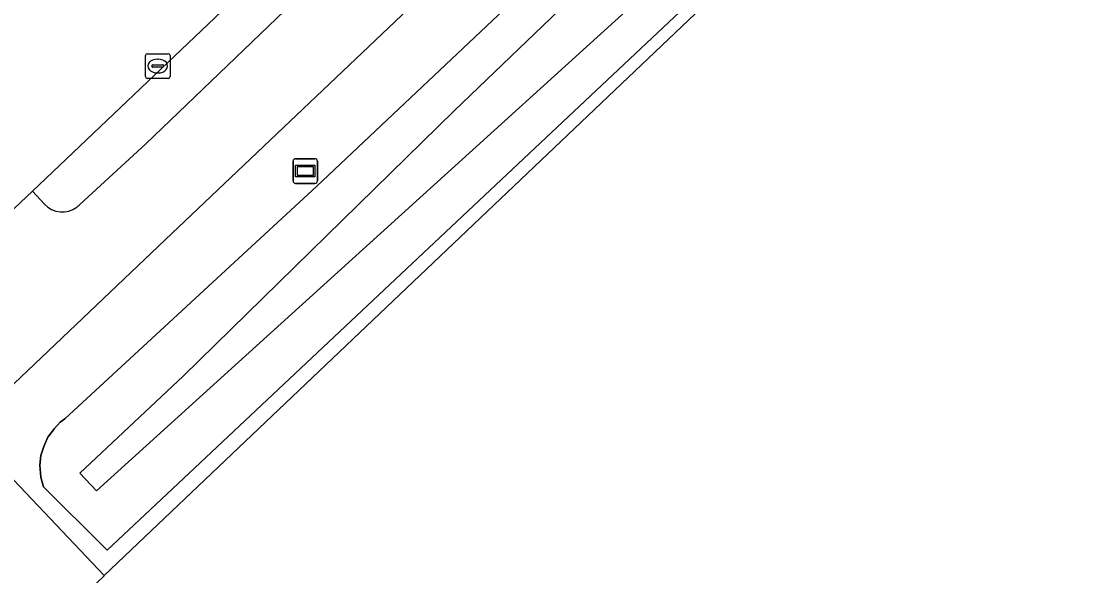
# Model space of a CAD drawing. Extents: x 156141 to 158132, y 385651 to 388333.
# Drawn here: x 156800.46 to 156843.42, y 388103.57 to 388126.05 of the extents above; entities that cross this region are included whole.
import ezdxf

# ---------------------------------------------------------------- set-up
doc = ezdxf.new("R2010")
doc.units = 0
for name, color, linetype in [('IMGEO_Berm_groen', 7, 'Continuous'), ('IMGEO_Erf', 7, 'Continuous'), ('IMGEO_Fietspad_gesloten', 7, 'Continuous'), ('IMGEO_Hek', 7, 'Continuous'), ('IMGEO_Kolk', 7, 'Continuous'), ('IMGEO_Oever', 7, 'Continuous'), ('IMGEO_Rijbaan_lokaal_gesloten', 7, 'Continuous'), ('IMGEO_Rijbaan_lokaal_open', 7, 'Continuous'), ('IMGEO_Verklikker', 7, 'Continuous'), ('IMGEO_Waterloop', 7, 'Continuous')]:
    doc.layers.add(name, color=color, linetype=linetype)

msp = doc.modelspace()

# ---------------------------------------------------------------- linework, layer by layer
at = {"layer": 'IMGEO_Berm_groen'}
for points in [[(156834.852, 388144.545), (156830.238, 388139.95), (156806.289, 388117.185), (156798.212, 388109.496), (156803.826, 388103.584), (156841.097, 388139.037)], [(156802.834, 388118.616), (156805.509, 388121.079), (156829.984, 388144.572)], [(156836.84, 388135.569), (156806.358, 388106.876), (156803.951, 388104.61), (156803.393, 388105.163), (156801.825, 388106.719), (156801.36, 388107.18), (156801.255, 388107.572), (156801.224, 388108.062), (156801.264, 388108.446), (156801.376, 388108.811), (156801.547, 388109.189), (156801.809, 388109.547), (156802.038, 388109.794), (156802.235, 388109.93), (156812.436, 388119.364), (156825.708, 388131.89)], [(156814.388, 388132.006), (156810.771, 388128.548), (156800.914, 388119.164), (156801.401, 388118.628)]]:
    msp.add_lwpolyline(points, dxfattribs=at)
for centre, radius, start, end in [((156802.123, 388119.313), 0.996, 223.4934, 306.6047), ((156802.148, 388119.284), 0.957, 306.4325, 315.731)]:
    msp.add_arc(centre, radius, start, end, dxfattribs=at)
at = {"layer": 'IMGEO_Erf'}
msp.add_lwpolyline([(156847.385, 388146.612), (156841.097, 388139.037), (156803.826, 388103.584), (156803.806, 388103.565), (156798.092, 388098.13), (156728.063, 388031.516), (156728.043, 388031.497), (156722.697, 388026.433), (156645.165, 387952.984), (156778.895, 387805.086)], dxfattribs=at)
at = {"layer": 'IMGEO_Fietspad_gesloten'}
for points in [[(156798.065, 388109.356), (156798.212, 388109.496), (156806.289, 388117.185), (156830.238, 388139.95), (156834.852, 388144.545)], [(156829.984, 388144.572), (156805.509, 388121.079), (156802.834, 388118.616)], [(156801.401, 388118.628), (156800.914, 388119.164), (156799.184, 388117.521), (156799.679, 388116.969)]]:
    msp.add_lwpolyline(points, dxfattribs=at)
for centre, radius, start, end in [((156802.123, 388119.313), 0.996, 223.4934, 306.6047), ((156802.148, 388119.284), 0.957, 306.4325, 315.731)]:
    msp.add_arc(centre, radius, start, end, dxfattribs=at)
at = {"layer": 'IMGEO_Hek'}
msp.add_lwpolyline([(156803.806, 388103.565), (156803.826, 388103.584), (156841.097, 388139.037), (156847.385, 388146.612)], dxfattribs=at)
at = {"layer": 'IMGEO_Kolk'}
for p, q in [((156805.491, 388123.804), (156805.491, 388124.656)), ((156805.566, 388124.73), (156806.418, 388124.73)), ((156806.492, 388124.656), (156806.492, 388123.804)), ((156805.75, 388124.224), (156805.75, 388124.236)), ((156806.188, 388124.187), (156805.79, 388124.187)), ((156805.793, 388124.273), (156806.191, 388124.273)), ((156805.979, 388124.51), (156806.004, 388124.51)), ((156806.234, 388124.236), (156806.234, 388124.224)), ((156806.418, 388123.73), (156805.566, 388123.73)), ((156806.002, 388123.95), (156805.977, 388123.95))]:
    msp.add_line(p, q, dxfattribs=at)
for points in [[(156805.491, 388123.804), (156805.491, 388124.656)], [(156805.566, 388124.73), (156806.418, 388124.73)], [(156806.492, 388124.656), (156806.492, 388123.804)], [(156806.418, 388123.73), (156805.566, 388123.73)]]:
    msp.add_lwpolyline(points, dxfattribs=at)
for centre, radius, start, end in [((156805.568, 388124.654), 0.0765, 91.552, 178.448), ((156805.568, 388124.654), 0.0765, 91.552, 178.448), ((156806.416, 388124.654), 0.0765, 1.552, 88.448), ((156806.416, 388124.654), 0.0765, 1.552, 88.448), ((156805.79, 388124.233), 0.0403, 85.8775, 175.7526), ((156805.787, 388124.223), 0.0366, 178.938, 274.7102), ((156806.191, 388124.23), 0.043, 264.8664, 352.4533), ((156806.195, 388124.235), 0.0386, 1.7309, 96.639), ((156805.568, 388123.806), 0.0765, 181.552, 268.448), ((156805.568, 388123.806), 0.0765, 181.552, 268.448), ((156806.416, 388123.806), 0.0765, 271.552, 358.448), ((156806.416, 388123.806), 0.0765, 271.552, 358.448)]:
    msp.add_arc(centre, radius, start, end, dxfattribs=at)
for centre, major_axis, ratio, start_param, end_param in [((156805.978, 388124.23), (-0.387, 0.002), 0.722429, 4.712389, 7.853982), ((156806.003, 388124.23), (-0.39, 0.002), 0.717154, 1.570796, 4.712389)]:
    msp.add_ellipse(centre, major_axis=major_axis, ratio=ratio, start_param=start_param, end_param=end_param, dxfattribs=at)
at = {"layer": 'IMGEO_Oever'}
msp.add_lwpolyline([(156803.507, 388107.014), (156802.837, 388107.73), (156807.019, 388111.67), (156817.997, 388122.415), (156827.149, 388131.202), (156834.781, 388138.379), (156840.018, 388143.02), (156843.016, 388146.423), (156845.123, 388150.156), (156845.38, 388150.715), (156845.496, 388151.475), (156845.025, 388152.334), (156844.05, 388153.028), (156845.141, 388154.357), (156846.058, 388153.589), (156847.091, 388154.662), (156850.047, 388153.06), (156848.538, 388150.442), (156843.816, 388144.071), (156842.718, 388142.802), (156841.437, 388141.428), (156838.167, 388138.449)], close=True, dxfattribs=at)
msp.add_lwpolyline([(156825.708, 388131.89), (156812.436, 388119.364), (156802.235, 388109.93), (156802.038, 388109.794), (156801.809, 388109.547), (156801.547, 388109.189), (156801.376, 388108.811), (156801.264, 388108.446), (156801.224, 388108.062), (156801.255, 388107.572), (156801.36, 388107.18), (156801.825, 388106.719), (156803.393, 388105.163), (156803.951, 388104.61), (156806.358, 388106.876), (156836.84, 388135.569)], dxfattribs=at)
at = {"layer": 'IMGEO_Rijbaan_lokaal_gesloten'}
msp.add_lwpolyline([(156786.122, 388105.123), (156787.834, 388106.728), (156796.522, 388115.006), (156799.184, 388117.521), (156800.914, 388119.164), (156810.771, 388128.548), (156814.388, 388132.006)], dxfattribs=at)
at = {"layer": 'IMGEO_Rijbaan_lokaal_open'}
msp.add_lwpolyline([(156798.212, 388109.496), (156798.065, 388109.356), (156792.534, 388104.13), (156792.456, 388104.061), (156798.092, 388098.13), (156803.806, 388103.565), (156803.826, 388103.584)], close=True, dxfattribs=at)
at = {"layer": 'IMGEO_Verklikker'}
for p, q in [((156811.472, 388119.575), (156811.472, 388120.375)), ((156811.472, 388120.375), (156811.472, 388119.575)), ((156811.572, 388120.475), (156812.362, 388120.475)), ((156812.362, 388120.475), (156811.572, 388120.475)), ((156812.462, 388120.375), (156812.462, 388119.575)), ((156812.462, 388119.575), (156812.462, 388120.375)), ((156812.362, 388119.475), (156811.572, 388119.475)), ((156811.572, 388119.475), (156812.362, 388119.475))]:
    msp.add_line(p, q, dxfattribs=at)
for points in [[(156811.573, 388120.207), (156812.361, 388120.207), (156812.361, 388119.743), (156811.573, 388119.743), (156811.573, 388120.207)], [(156811.638, 388120.142), (156811.638, 388119.808), (156812.296, 388119.808), (156812.296, 388120.142), (156811.638, 388120.142)]]:
    msp.add_lwpolyline(points, dxfattribs=at)
for centre, start, end in [((156811.572, 388120.375), 90, 180), ((156811.572, 388120.375), 90, 180), ((156812.362, 388120.375), 0, 90), ((156812.362, 388120.375), 360, 90), ((156811.572, 388119.575), 180, 270), ((156811.572, 388119.575), 180, 270), ((156812.362, 388119.575), 270, 0), ((156812.362, 388119.575), 270, 0)]:
    msp.add_arc(centre, 0.1, start, end, dxfattribs=at)
at = {"layer": 'IMGEO_Waterloop'}
msp.add_lwpolyline([(156848.538, 388150.442), (156850.047, 388153.06), (156847.091, 388154.662), (156846.058, 388153.589), (156845.141, 388154.357), (156844.05, 388153.028), (156845.025, 388152.334), (156845.496, 388151.475), (156845.38, 388150.715), (156845.123, 388150.156), (156843.016, 388146.423), (156840.018, 388143.02), (156834.781, 388138.379), (156827.149, 388131.202), (156817.997, 388122.415), (156807.019, 388111.67), (156802.837, 388107.73), (156803.507, 388107.014), (156838.167, 388138.449), (156841.437, 388141.428), (156842.718, 388142.802), (156843.816, 388144.071)], close=True, dxfattribs=at)

doc.saveas('drawing.dxf')
